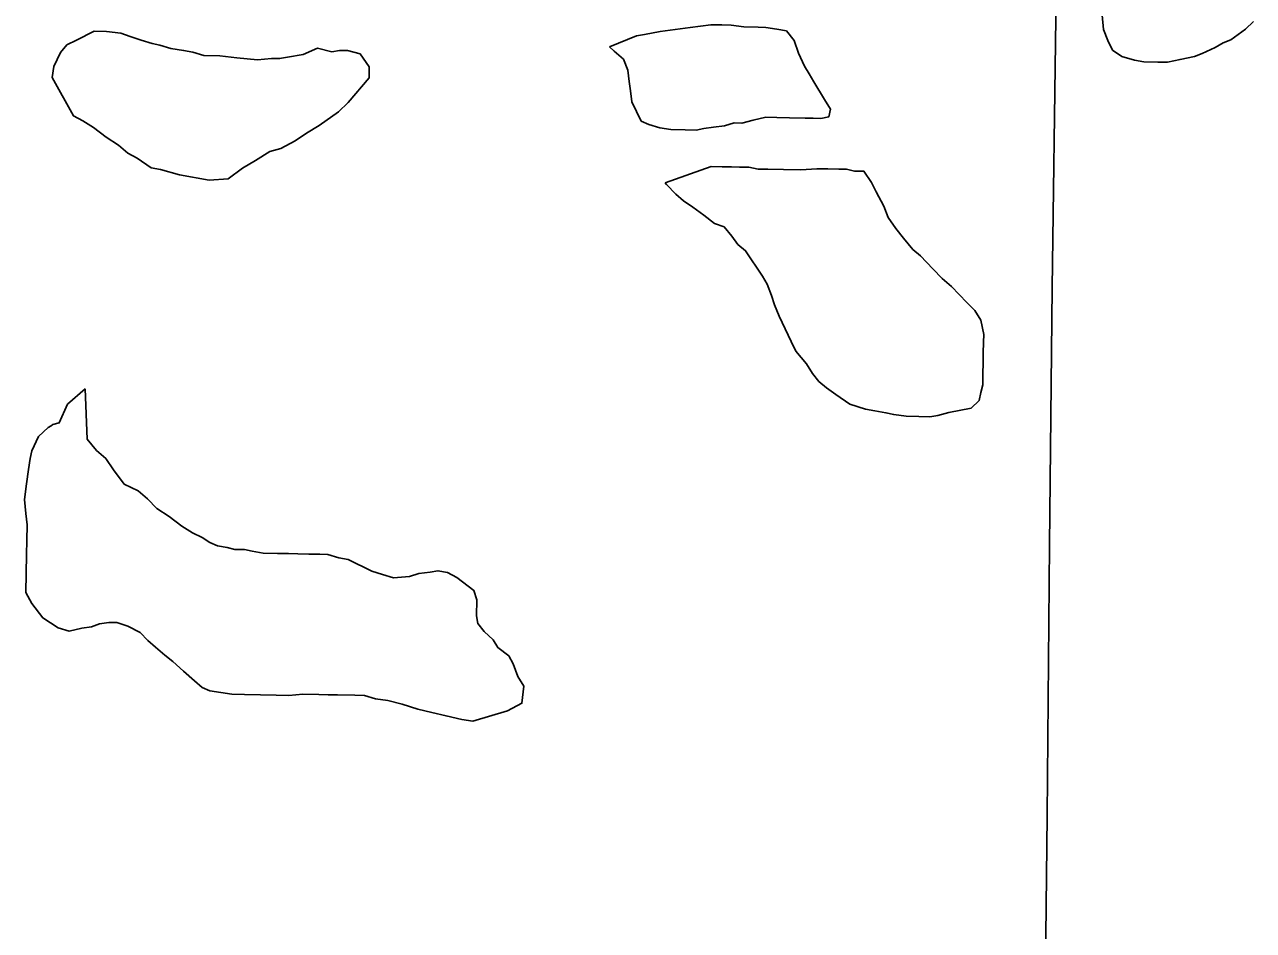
# Model space of a CAD drawing. Extents: x 0 to 68, y 0 to 52.9.
# Drawn here: x 27.0827 to 27.3683, y 18.4058 to 18.6165 of the extents above; entities that cross this region are included whole.
import ezdxf

# ---------------------------------------------------------------- set-up
doc = ezdxf.new("R2010")
doc.units = 0
doc.layers.add('GM_X_Minor_Lake', color=7, linetype='Continuous')
doc.layers.add('GM_X_Township_Road', color=7, linetype='Continuous')

msp = doc.modelspace()

# ---------------------------------------------------------------- linework, layer by layer
at = {"layer": 'GM_X_Minor_Lake'}
for points in [[(27.22595, 18.59404), (27.22777, 18.59327), (27.23032, 18.59248), (27.23288, 18.59207), (27.23618, 18.592), (27.23874, 18.59195), (27.24058, 18.59228), (27.24279, 18.5926), (27.24536, 18.59292), (27.24758, 18.5936), (27.24941, 18.59357), (27.25199, 18.59425), (27.25494, 18.59492), (27.2575, 18.59487), (27.26043, 18.59481), (27.2641, 18.59474), (27.26593, 18.5947), (27.26776, 18.59466), (27.2696, 18.59499), (27.27001, 18.59682), (27.26859, 18.59904), (27.2661, 18.60312), (27.26504, 18.60498), (27.26398, 18.60683), (27.26257, 18.60979), (27.26153, 18.61275), (27.25974, 18.61498), (27.25755, 18.61539), (27.25499, 18.61581), (27.25316, 18.61585), (27.24986, 18.61591), (27.24694, 18.61634), (27.24474, 18.61638), (27.24217, 18.61644), (27.23739, 18.6158), (27.23041, 18.61484), (27.22673, 18.61418), (27.22489, 18.61385), (27.21859, 18.61132)], [(27.33314, 18.61864), (27.33344, 18.61533), (27.33449, 18.61274), (27.33554, 18.61052), (27.33771, 18.60901), (27.34063, 18.60822), (27.34282, 18.60781), (27.34612, 18.60775), (27.34832, 18.6077), (27.35127, 18.60837), (27.35458, 18.60904), (27.35642, 18.60974), (27.35939, 18.61114), (27.36124, 18.61221), (27.36309, 18.6129), (27.36644, 18.6154), (27.36831, 18.61719)], [(27.15589, 18.61048), (27.15405, 18.61015), (27.15077, 18.61095), (27.14744, 18.60955), (27.14376, 18.60889), (27.14192, 18.60856), (27.14009, 18.6086), (27.13678, 18.6083), (27.13203, 18.60876), (27.12801, 18.60921), (27.12434, 18.60928), (27.12179, 18.61007), (27.1196, 18.61048), (27.11668, 18.6109), (27.11412, 18.61169), (27.1123, 18.61209), (27.10975, 18.61288), (27.1072, 18.61366), (27.10501, 18.61444), (27.10172, 18.61487), (27.09879, 18.61493), (27.09472, 18.61281), (27.09249, 18.61176), (27.09099, 18.60995), (27.08946, 18.60669), (27.08904, 18.60413)], [(27.08904, 18.60413), (27.08946, 18.60669), (27.09099, 18.60995), (27.09249, 18.61176), (27.09472, 18.61281), (27.09879, 18.61493), (27.10172, 18.61487), (27.10501, 18.61444), (27.1072, 18.61366), (27.10975, 18.61288), (27.1123, 18.61209), (27.11412, 18.61169), (27.11668, 18.6109), (27.1196, 18.61048), (27.12179, 18.61007), (27.12434, 18.60928), (27.12801, 18.60921), (27.13203, 18.60876), (27.13678, 18.6083), (27.14009, 18.6086), (27.14192, 18.60856), (27.14376, 18.60889), (27.14744, 18.60955), (27.15077, 18.61095), (27.15405, 18.61015), (27.15589, 18.61048), (27.15773, 18.61044), (27.16064, 18.60965), (27.16278, 18.60667), (27.16273, 18.60411), (27.15785, 18.59835), (27.1556, 18.59619), (27.15114, 18.59298), (27.14817, 18.59121), (27.14557, 18.58943), (27.14223, 18.58766), (27.13965, 18.58698), (27.13631, 18.58485), (27.13334, 18.58308), (27.12999, 18.58058), (27.12559, 18.5803), (27.11865, 18.58154), (27.11427, 18.58273), (27.11208, 18.58314), (27.10882, 18.5854), (27.10665, 18.58655), (27.10449, 18.58842), (27.10159, 18.59032), (27.0987, 18.59257), (27.09617, 18.59409), (27.09399, 18.59523), (27.08904, 18.60413)], [(27.21859, 18.61132), (27.21968, 18.61029), (27.22185, 18.60842), (27.22289, 18.60583), (27.22321, 18.60326), (27.22353, 18.60105), (27.22384, 18.59848), (27.2249, 18.59626), (27.22595, 18.59404)], [(27.08904, 18.60413), (27.09399, 18.59523), (27.09617, 18.59409), (27.0987, 18.59257), (27.10159, 18.59032), (27.10449, 18.58842), (27.10665, 18.58655), (27.10882, 18.5854), (27.11208, 18.58314), (27.11427, 18.58273), (27.11865, 18.58154), (27.12559, 18.5803), (27.12999, 18.58058), (27.13334, 18.58308), (27.13631, 18.58485), (27.13965, 18.58698), (27.14223, 18.58766), (27.14557, 18.58943), (27.14817, 18.59121), (27.15114, 18.59298), (27.1556, 18.59619), (27.15785, 18.59835), (27.16273, 18.60411), (27.16278, 18.60667), (27.16064, 18.60965), (27.15773, 18.61044), (27.15589, 18.61048)], [(27.30537, 18.5327), (27.30542, 18.53526), (27.30547, 18.53782), (27.30552, 18.54002), (27.30557, 18.54259), (27.30561, 18.54442), (27.30494, 18.54773), (27.30352, 18.54996), (27.30172, 18.55183), (27.29993, 18.5537), (27.29813, 18.55557), (27.29597, 18.55744), (27.29382, 18.55968), (27.29094, 18.56267), (27.28914, 18.56418), (27.287, 18.56679), (27.28521, 18.56902), (27.28343, 18.57162), (27.28238, 18.57421), (27.28061, 18.57754), (27.27956, 18.57976), (27.27778, 18.58237), (27.27558, 18.58241), (27.27375, 18.58281), (27.27192, 18.58285), (27.26936, 18.5829), (27.26679, 18.58295), (27.26312, 18.58266), (27.25909, 18.58274), (27.25542, 18.58282), (27.25322, 18.58286), (27.25103, 18.58327), (27.24883, 18.58332), (27.247, 18.58335), (27.2448, 18.5834), (27.24224, 18.58345), (27.23153, 18.57963)], [(27.23153, 18.57963), (27.24224, 18.58345), (27.2448, 18.5834), (27.247, 18.58335), (27.24883, 18.58332), (27.25103, 18.58327), (27.25322, 18.58286), (27.25542, 18.58282), (27.25909, 18.58274), (27.26312, 18.58266), (27.26679, 18.58295), (27.26936, 18.5829), (27.27192, 18.58285), (27.27375, 18.58281), (27.27558, 18.58241), (27.27778, 18.58237), (27.27956, 18.57976), (27.28061, 18.57754), (27.28238, 18.57421), (27.28343, 18.57162), (27.28521, 18.56902), (27.287, 18.56679), (27.28914, 18.56418), (27.29094, 18.56267), (27.29382, 18.55968), (27.29597, 18.55744), (27.29813, 18.55557), (27.29993, 18.5537), (27.30172, 18.55183), (27.30352, 18.54996), (27.30494, 18.54773), (27.30561, 18.54442), (27.30557, 18.54259), (27.30552, 18.54002), (27.30547, 18.53782), (27.30542, 18.53526), (27.30537, 18.5327), (27.30497, 18.53087), (27.30456, 18.52905), (27.30269, 18.52725), (27.29754, 18.52626), (27.29496, 18.52558), (27.29312, 18.52525), (27.29055, 18.5253), (27.28762, 18.52536), (27.2847, 18.52578), (27.28287, 18.52619), (27.28032, 18.5266), (27.27812, 18.52701), (27.27448, 18.52819), (27.27123, 18.53045), (27.26906, 18.53196), (27.26725, 18.53347), (27.26583, 18.53533), (27.26441, 18.53755), (27.2619, 18.54054), (27.26084, 18.54276), (27.25944, 18.54572), (27.25803, 18.54868), (27.25698, 18.55126), (27.25629, 18.55348), (27.25525, 18.55606), (27.25418, 18.55792), (27.25027, 18.56386), (27.24847, 18.56536), (27.24704, 18.56723), (27.24525, 18.56946), (27.24307, 18.57024), (27.24054, 18.57212), (27.23801, 18.574), (27.23584, 18.57551), (27.23404, 18.57702), (27.23189, 18.57926), (27.23153, 18.57963)], [(27.23153, 18.57963), (27.23189, 18.57926), (27.23404, 18.57702), (27.23584, 18.57551), (27.23801, 18.574), (27.24054, 18.57212), (27.24307, 18.57024), (27.24525, 18.56946), (27.24704, 18.56723), (27.24847, 18.56536), (27.25027, 18.56386), (27.25418, 18.55792), (27.25525, 18.55606), (27.25629, 18.55348), (27.25698, 18.55126), (27.25803, 18.54868), (27.25944, 18.54572), (27.26084, 18.54276), (27.2619, 18.54054), (27.26441, 18.53755), (27.26583, 18.53533), (27.26725, 18.53347), (27.26906, 18.53196), (27.27123, 18.53045), (27.27448, 18.52819), (27.27812, 18.52701), (27.28032, 18.5266), (27.28287, 18.52619), (27.2847, 18.52578), (27.28762, 18.52536), (27.29055, 18.5253), (27.29312, 18.52525), (27.29496, 18.52558), (27.29754, 18.52626), (27.30269, 18.52725), (27.30456, 18.52905), (27.30497, 18.53087), (27.30537, 18.5327)], [(27.08812, 18.52278), (27.08588, 18.52063), (27.08435, 18.51736), (27.08394, 18.51553), (27.08353, 18.51298), (27.08309, 18.50969), (27.08265, 18.50603), (27.08295, 18.50273), (27.08327, 18.50015), (27.08319, 18.49649), (27.08313, 18.49319), (27.08295, 18.4844), (27.08436, 18.4818), (27.08686, 18.47846), (27.09048, 18.47618), (27.09303, 18.4754), (27.09597, 18.47607), (27.09818, 18.47639), (27.10003, 18.47709), (27.10224, 18.47741), (27.10407, 18.47738), (27.10662, 18.47659), (27.10952, 18.47507), (27.11132, 18.4732), (27.11312, 18.47169), (27.11528, 18.46982), (27.11708, 18.46832), (27.1196, 18.46607), (27.12213, 18.46382), (27.12393, 18.46232), (27.12575, 18.46155), (27.1283, 18.46113), (27.13086, 18.46071), (27.13379, 18.46065), (27.13746, 18.46058), (27.14112, 18.4605), (27.14405, 18.46044), (27.14736, 18.46075), (27.15102, 18.46067), (27.15322, 18.46062), (27.15542, 18.46058), (27.15945, 18.4605), (27.16165, 18.46045), (27.1642, 18.45967), (27.16713, 18.45925), (27.17041, 18.45845), (27.17405, 18.45727), (27.17734, 18.45647), (27.18062, 18.45568), (27.18427, 18.45487), (27.18683, 18.45445), (27.19494, 18.45685), (27.19828, 18.45862), (27.19873, 18.46264), (27.1973, 18.46487), (27.19626, 18.46782), (27.1952, 18.46967), (27.19268, 18.47156), (27.19161, 18.47341), (27.18945, 18.47529), (27.18802, 18.47715), (27.18769, 18.47899), (27.18777, 18.48265), (27.18708, 18.48487), (27.18311, 18.48788), (27.18093, 18.48902), (27.17874, 18.48943), (27.1769, 18.4891), (27.17432, 18.48879), (27.17211, 18.4881), (27.16844, 18.48781), (27.16589, 18.48859), (27.16334, 18.48938), (27.15789, 18.49205), (27.1557, 18.49246), (27.15315, 18.49325), (27.15132, 18.49328), (27.14875, 18.49334), (27.14619, 18.49339), (27.14399, 18.49343), (27.14143, 18.49348), (27.13813, 18.49355), (27.13557, 18.49397), (27.13374, 18.49437), (27.13154, 18.49442), (27.12972, 18.49482), (27.12753, 18.49523), (27.12571, 18.496), (27.1239, 18.49714), (27.12172, 18.49828), (27.11919, 18.4998), (27.1163, 18.50205), (27.11341, 18.50394), (27.11125, 18.50619), (27.10909, 18.50806), (27.10582, 18.50959), (27.10332, 18.51295), (27.10154, 18.51555), (27.09938, 18.51742), (27.09723, 18.52003), (27.09674, 18.53177)], [(27.09674, 18.53177), (27.09263, 18.52818), (27.09071, 18.52383), (27.08924, 18.52349), (27.08886, 18.52313), (27.08812, 18.52278)]]:
    msp.add_lwpolyline(points, dxfattribs=at)
at = {"layer": 'GM_X_Township_Road'}
msp.add_lwpolyline([(27.31162, 17.8812), (27.31306, 17.97989), (27.31379, 18.01881), (27.31419, 18.05778), (27.31545, 18.11173), (27.31598, 18.1537), (27.31807, 18.26758), (27.31876, 18.31254), (27.31947, 18.3485), (27.32039, 18.43242), (27.32093, 18.49537), (27.32151, 18.55524), (27.32241, 18.61791), (27.32328, 18.70167), (27.32373, 18.73166), (27.32395, 18.76419), (27.32492, 18.8023), (27.3254, 18.84276)], dxfattribs=at)

doc.saveas('drawing.dxf')
